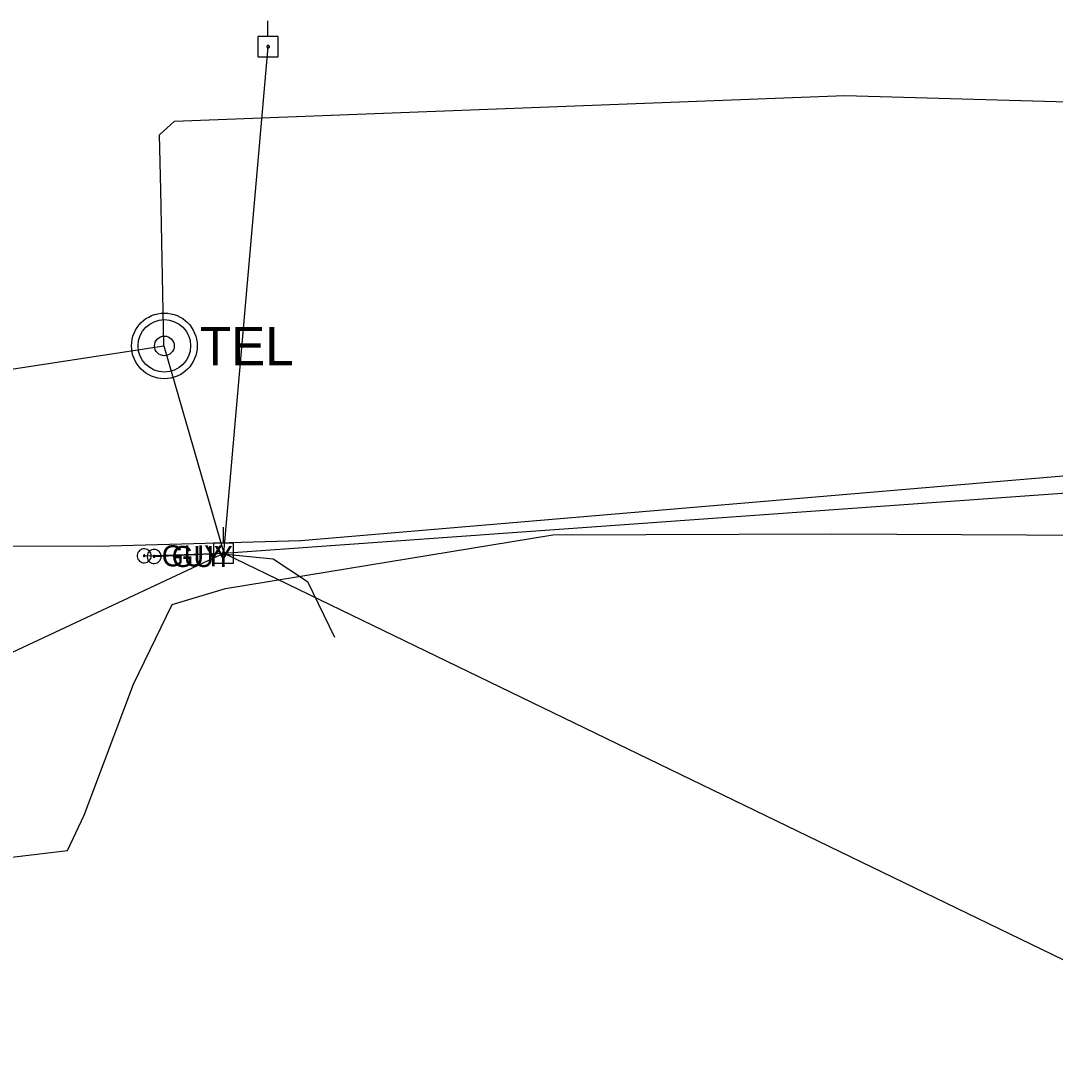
# Model space of a CAD drawing. Extents: x 600849 to 606371, y 330010 to 403088.
# Drawn here: x 601961.5 to 602150.5, y 392774.4 to 392963.9 of the extents above; entities that cross this region are included whole.
import ezdxf

# ---------------------------------------------------------------- set-up
doc = ezdxf.new("R2010")
doc.units = 0
for name, color, linetype in [('E_UTL_E_UG', 7, 'Continuous'), ('E_UTL_EGuyWire', 7, 'Continuous'), ('E_UTL_EPowerPole', 7, 'Continuous'), ('E_UTL_FO_UG', 7, 'Continuous'), ('E_UTL_G_UG', 7, 'Continuous'), ('E_UTL_Overhead', 7, 'Continuous'), ('E_UTL_T_MH', 7, 'Continuous')]:
    doc.layers.add(name, color=color, linetype=linetype)

msp = doc.modelspace()

# ---------------------------------------------------------------- linework, layer by layer
at = {"layer": 'E_UTL_E_UG'}
msp.add_lwpolyline([(601998.56, 392866.58), (601998.94, 392866.41), (602007.62, 392865.53), (602013.9, 392861.38), (602018.8, 392851.19)], dxfattribs=at)
at = {"layer": 'E_UTL_EGuyWire'}
for p in [(601984.04, 392866.08), (601985.85, 392865.97)]:
    msp.add_line(p, (601998.56, 392866.58), dxfattribs=at)
for points in [[(601985.33, 392866.08), (601985.3, 392866.33), (601985.24, 392866.56), (601985.12, 392866.78), (601984.97, 392866.97), (601984.79, 392867.13), (601984.58, 392867.25), (601984.35, 392867.33), (601984.11, 392867.37), (601983.86, 392867.35), (601983.62, 392867.3), (601983.4, 392867.19), (601983.2, 392867.05), (601983.04, 392866.88), (601982.9, 392866.67), (601982.81, 392866.44), (601982.77, 392866.21), (601982.77, 392865.96), (601982.81, 392865.72), (601982.9, 392865.5), (601983.04, 392865.29), (601983.2, 392865.11), (601983.4, 392864.97), (601983.62, 392864.87), (601983.86, 392864.81), (601984.11, 392864.8), (601984.35, 392864.84), (601984.58, 392864.92), (601984.79, 392865.04), (601984.97, 392865.2), (601985.12, 392865.39), (601985.24, 392865.61), (601985.3, 392865.84), (601985.33, 392866.08)], [(601984.2, 392866.08), (601984.2, 392866.11), (601984.19, 392866.14), (601984.18, 392866.17), (601984.16, 392866.19), (601984.14, 392866.21), (601984.11, 392866.23), (601984.08, 392866.24), (601984.05, 392866.24), (601984.02, 392866.24), (601983.99, 392866.23), (601983.96, 392866.22), (601983.94, 392866.2), (601983.92, 392866.18), (601983.9, 392866.16), (601983.89, 392866.13), (601983.88, 392866.1), (601983.88, 392866.07), (601983.89, 392866.04), (601983.9, 392866.01), (601983.92, 392865.98), (601983.94, 392865.96), (601983.96, 392865.94), (601983.99, 392865.93), (601984.02, 392865.92), (601984.05, 392865.92), (601984.08, 392865.93), (601984.11, 392865.94), (601984.14, 392865.95), (601984.16, 392865.97), (601984.18, 392866), (601984.19, 392866.02), (601984.2, 392866.05), (601984.2, 392866.08)], [(601987.14, 392865.97), (601987.11, 392866.21), (601987.04, 392866.45), (601986.93, 392866.66), (601986.78, 392866.85), (601986.6, 392867.01), (601986.39, 392867.14), (601986.16, 392867.22), (601985.91, 392867.25), (601985.67, 392867.24), (601985.43, 392867.18), (601985.21, 392867.08), (601985.01, 392866.94), (601984.84, 392866.76), (601984.71, 392866.56), (601984.62, 392866.33), (601984.58, 392866.09), (601984.58, 392865.85), (601984.62, 392865.61), (601984.71, 392865.38), (601984.84, 392865.18), (601985.01, 392865), (601985.21, 392864.86), (601985.43, 392864.76), (601985.67, 392864.7), (601985.91, 392864.69), (601986.16, 392864.72), (601986.39, 392864.8), (601986.6, 392864.92), (601986.78, 392865.08), (601986.93, 392865.28), (601987.04, 392865.49), (601987.11, 392865.73), (601987.14, 392865.97)], [(601986.01, 392865.97), (601986.01, 392866), (601986, 392866.03), (601985.99, 392866.06), (601985.97, 392866.08), (601985.95, 392866.1), (601985.92, 392866.12), (601985.89, 392866.13), (601985.86, 392866.13), (601985.83, 392866.13), (601985.8, 392866.12), (601985.77, 392866.11), (601985.75, 392866.09), (601985.73, 392866.07), (601985.71, 392866.04), (601985.7, 392866.01), (601985.69, 392865.98), (601985.69, 392865.95), (601985.7, 392865.92), (601985.71, 392865.9), (601985.73, 392865.87), (601985.75, 392865.85), (601985.77, 392865.83), (601985.8, 392865.82), (601985.83, 392865.81), (601985.86, 392865.81), (601985.89, 392865.81), (601985.92, 392865.82), (601985.95, 392865.84), (601985.97, 392865.86), (601985.99, 392865.88), (601986, 392865.91), (601986.01, 392865.94), (601986.01, 392865.97)]]:
    msp.add_lwpolyline(points, dxfattribs=at)
at = {"layer": 'E_UTL_EPowerPole'}
for points in [[(602006.66, 392960.96), (602006.66, 392963.87)], [(602008.5, 392960.96), (602004.81, 392960.96)], [(602004.81, 392960.96), (602004.81, 392957.27)], [(602008.5, 392957.27), (602008.5, 392960.96)], [(602006.93, 392959.12), (602006.92, 392959.16), (602006.91, 392959.21), (602006.89, 392959.25), (602006.86, 392959.28), (602006.83, 392959.31), (602006.79, 392959.34), (602006.74, 392959.35), (602006.7, 392959.36), (602006.65, 392959.36), (602006.61, 392959.34), (602006.57, 392959.33), (602006.53, 392959.3), (602006.5, 392959.27), (602006.48, 392959.23), (602006.46, 392959.19), (602006.45, 392959.14), (602006.45, 392959.1), (602006.46, 392959.05), (602006.48, 392959.01), (602006.5, 392958.97), (602006.53, 392958.94), (602006.57, 392958.91), (602006.61, 392958.89), (602006.65, 392958.88), (602006.7, 392958.88), (602006.74, 392958.89), (602006.79, 392958.9), (602006.83, 392958.93), (602006.86, 392958.95), (602006.89, 392958.99), (602006.91, 392959.03), (602006.92, 392959.07), (602006.93, 392959.12)], [(602004.81, 392957.27), (602008.5, 392957.27)], [(601998.53, 392868.42), (601998.53, 392871.33)], [(602000.37, 392868.42), (601996.69, 392868.42)], [(601996.69, 392868.42), (601996.69, 392864.73)], [(602000.37, 392864.73), (602000.37, 392868.42)], [(601998.8, 392866.58), (601998.8, 392866.62), (601998.78, 392866.67), (601998.76, 392866.71), (601998.73, 392866.74), (601998.7, 392866.77), (601998.66, 392866.8), (601998.62, 392866.81), (601998.57, 392866.82), (601998.53, 392866.82), (601998.48, 392866.8), (601998.44, 392866.79), (601998.4, 392866.76), (601998.37, 392866.73), (601998.35, 392866.69), (601998.33, 392866.65), (601998.32, 392866.6), (601998.32, 392866.56), (601998.33, 392866.51), (601998.35, 392866.47), (601998.37, 392866.43), (601998.4, 392866.4), (601998.44, 392866.37), (601998.48, 392866.35), (601998.53, 392866.34), (601998.57, 392866.34), (601998.62, 392866.35), (601998.66, 392866.36), (601998.7, 392866.38), (601998.73, 392866.41), (601998.76, 392866.45), (601998.78, 392866.49), (601998.8, 392866.53), (601998.8, 392866.58)], [(601996.69, 392864.73), (602000.37, 392864.73)]]:
    msp.add_lwpolyline(points, dxfattribs=at)
at = {"layer": 'E_UTL_FO_UG'}
for points in [[(601987.62, 392904.43), (601987.07, 392932.94), (601986.81, 392942.99), (601989.6, 392945.53), (602112.08, 392950.22), (602178.58, 392948.3), (602273.49, 392949.45), (602331.51, 392952.35), (602503.39, 392957.27), (602744.17, 392958.14)], [(601822.24, 392852.82), (601823.09, 392854.84), (601828.75, 392865.97), (601837.33, 392875.42), (601842.25, 392880.58), (601856.39, 392883.78), (601899.64, 392890.76), (601954.91, 392899.49), (601987.62, 392904.43)], [(601987.62, 392904.43), (601998.56, 392866.58)], [(601998.92, 392860.12), (602058.74, 392869.94), (602109.72, 392870.12), (602168.99, 392869.81), (602183.45, 392880.04)], [(601866.1, 392809.18), (601867.17, 392808.41), (601883.2, 392807.26), (601907.07, 392806.6), (601942.4, 392808.93), (601970.04, 392812.26), (601973.04, 392818.7), (601982.08, 392842.64), (601989.14, 392857.2), (601998.92, 392860.12)]]:
    msp.add_lwpolyline(points, dxfattribs=at)
at = {"layer": 'E_UTL_G_UG'}
msp.add_lwpolyline([(601842.07, 392871.07), (601854.64, 392870.35), (601909.89, 392868.02), (601975.57, 392867.84), (602012.66, 392868.88), (602177.09, 392882.82)], dxfattribs=at)
at = {"layer": 'E_UTL_Overhead'}
for points in [[(601998.56, 392866.58), (602006.69, 392959.12)], [(601295.05, 392893.96), (601477.86, 392877.45), (601702.11, 392872.9), (601719.5, 392871.4), (601797.92, 392868.72), (601799.91, 392868.11), (601866.29, 392804.61), (601998.56, 392866.58), (602187.53, 392880.1), (602351.49, 392890.02), (602553.94, 392916.46), (602728.3, 392922.04)], [(601998.56, 392866.58), (602188.77, 392774.45)]]:
    msp.add_lwpolyline(points, dxfattribs=at)
at = {"layer": 'E_UTL_T_MH'}
for radius in [6, 4.8, 1.8]:
    msp.add_circle((601987.72, 392904.45), radius, dxfattribs=at)

# ---------------------------------------------------------------- texts
at = {"layer": 'E_UTL_EGuyWire'}
for p in [(601987.25, 392864.16), (601989.06, 392864.04)]:
    msp.add_text('GUY', height=3.85, dxfattribs=at).set_placement(p)
at = {"layer": 'E_UTL_T_MH'}
msp.add_text('TEL', height=6.998, dxfattribs=at).set_placement((601994.2, 392900.92))

doc.saveas('drawing.dxf')
